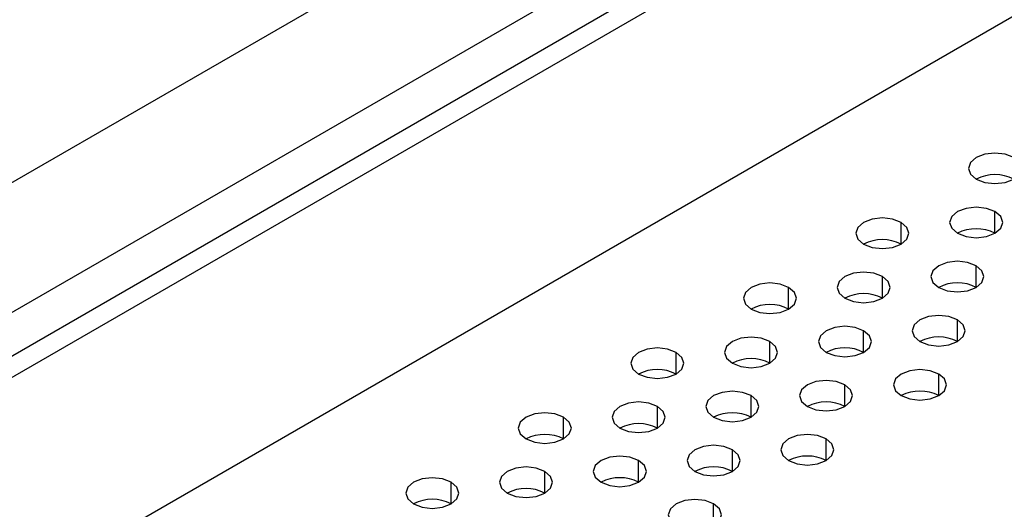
# Model space of a CAD drawing. Header units: millimetres. Extents: x 0 to 1118, y 0 to 864.
# Tile 428 of 438: x 1031.37 to 1035.09, y 719.64 to 721.49. Entities that reach past the tile are written whole.
import ezdxf

# ---------------------------------------------------------------- set-up
doc = ezdxf.new("R2010")
doc.units = ezdxf.units.MM

msp = doc.modelspace()

# ---------------------------------------------------------------- linework, layer by layer
at = {"color": 7, "linetype": 'Continuous', "lineweight": 25}
for p, q in [((1005.8581, 706.1633), (1046.5941, 729.6797)), ((1046.7355, 729.2715), (1005.9996, 705.7551)), ((1011.2889, 708.6452), (1041.0934, 725.851)), ((1041.1641, 725.8102), (1011.3596, 708.6044)), ((1021.3688, 713.5661), (1041.3763, 725.1161))]:
    msp.add_line(p, q, dxfattribs=at)
at = {"color": 8, "linetype": 'Continuous', "lineweight": 25}
for p, q in [((1035.0512, 720.6851), (1035.0512, 720.7667)), ((1034.6977, 720.6443), (1034.6977, 720.7259)), ((1034.9805, 720.481), (1034.9805, 720.5626)), ((1034.6269, 720.4402), (1034.6269, 720.5218)), ((1034.2734, 720.3993), (1034.2734, 720.481)), ((1034.9098, 720.2769), (1034.9098, 720.3585)), ((1034.5562, 720.2361), (1034.5562, 720.3177)), ((1034.2027, 720.1952), (1034.2027, 720.2769)), ((1033.8491, 720.1544), (1033.8491, 720.2361)), ((1034.8391, 720.0728), (1034.8391, 720.1544)), ((1034.4855, 720.032), (1034.4855, 720.1136)), ((1034.132, 719.9911), (1034.132, 720.0728)), ((1033.7784, 719.9503), (1033.7784, 720.032)), ((1033.4249, 719.9095), (1033.4249, 719.9911)), ((1034.4148, 719.8279), (1034.4148, 719.9095)), ((1034.0613, 719.787), (1034.0613, 719.8687)), ((1033.7077, 719.7462), (1033.7077, 719.8279)), ((1033.3542, 719.7054), (1033.3542, 719.787)), ((1033.0006, 719.6646), (1033.0006, 719.7462)), ((1033.9905, 719.5829), (1033.9905, 719.6646))]:
    msp.add_line(p, q, dxfattribs=at)
at = {"color": 7, "linetype": 'Continuous', "lineweight": 25, "flags": 128}
for points in [[(1035.1219, 720.9708), (1035.0895, 720.9833), (1035.0512, 720.9877), (1035.0129, 720.9833), (1034.9805, 720.9708), (1034.9588, 720.9521), (1034.9512, 720.93), (1034.9588, 720.9079), (1034.9805, 720.8892)], [(1034.9805, 720.8892), (1035.0129, 720.8767), (1035.0512, 720.8723), (1035.0895, 720.8767), (1035.1219, 720.8892), (1035.1436, 720.9079), (1035.1512, 720.93), (1035.1436, 720.9521), (1035.1219, 720.9708)], [(1035.0512, 720.7667), (1035.0188, 720.7792), (1034.9805, 720.7836), (1034.9422, 720.7792), (1034.9098, 720.7667), (1034.8881, 720.748), (1034.8805, 720.7259), (1034.8881, 720.7038), (1034.9098, 720.6851)], [(1034.9098, 720.6851), (1034.9422, 720.6726), (1034.9805, 720.6682), (1035.0188, 720.6726), (1035.0512, 720.6851), (1035.0729, 720.7038), (1035.0805, 720.7259), (1035.0729, 720.748), (1035.0512, 720.7667)], [(1034.6977, 720.7259), (1034.6652, 720.7384), (1034.6269, 720.7428), (1034.5887, 720.7384), (1034.5562, 720.7259), (1034.5346, 720.7072), (1034.5269, 720.6851), (1034.5346, 720.663), (1034.5562, 720.6443)], [(1034.5562, 720.6443), (1034.5887, 720.6318), (1034.6269, 720.6274), (1034.6652, 720.6318), (1034.6977, 720.6443), (1034.7193, 720.663), (1034.7269, 720.6851), (1034.7193, 720.7072), (1034.6977, 720.7259)], [(1034.9805, 720.5626), (1034.9481, 720.5751), (1034.9098, 720.5795), (1034.8715, 720.5751), (1034.8391, 720.5626), (1034.8174, 720.5439), (1034.8098, 720.5218), (1034.8174, 720.4997), (1034.8391, 720.481)], [(1034.8391, 720.481), (1034.8715, 720.4685), (1034.9098, 720.4641), (1034.9481, 720.4685), (1034.9805, 720.481), (1035.0022, 720.4997), (1035.0098, 720.5218), (1035.0022, 720.5439), (1034.9805, 720.5626)], [(1034.6269, 720.5218), (1034.5945, 720.5343), (1034.5562, 720.5387), (1034.518, 720.5343), (1034.4855, 720.5218), (1034.4638, 720.5031), (1034.4562, 720.481), (1034.4638, 720.4589), (1034.4855, 720.4402)], [(1034.2734, 720.481), (1034.241, 720.4935), (1034.2027, 720.4979), (1034.1644, 720.4935), (1034.132, 720.481), (1034.1103, 720.4623), (1034.1027, 720.4402), (1034.1103, 720.4181), (1034.132, 720.3993)], [(1034.4855, 720.4402), (1034.518, 720.4277), (1034.5562, 720.4233), (1034.5945, 720.4277), (1034.6269, 720.4402), (1034.6486, 720.4589), (1034.6562, 720.481), (1034.6486, 720.5031), (1034.6269, 720.5218)], [(1034.132, 720.3993), (1034.1644, 720.3868), (1034.2027, 720.3824), (1034.241, 720.3868), (1034.2734, 720.3993), (1034.2951, 720.4181), (1034.3027, 720.4402), (1034.2951, 720.4623), (1034.2734, 720.481)], [(1034.9098, 720.3585), (1034.8773, 720.371), (1034.8391, 720.3754), (1034.8008, 720.371), (1034.7684, 720.3585), (1034.7467, 720.3398), (1034.7391, 720.3177), (1034.7467, 720.2956), (1034.7684, 720.2769)], [(1034.7684, 720.2769), (1034.8008, 720.2644), (1034.8391, 720.26), (1034.8773, 720.2644), (1034.9098, 720.2769), (1034.9315, 720.2956), (1034.9391, 720.3177), (1034.9315, 720.3398), (1034.9098, 720.3585)], [(1034.5562, 720.3177), (1034.5238, 720.3302), (1034.4855, 720.3346), (1034.4473, 720.3302), (1034.4148, 720.3177), (1034.3931, 720.299), (1034.3855, 720.2769), (1034.3931, 720.2548), (1034.4148, 720.2361)], [(1034.4148, 720.2361), (1034.4473, 720.2236), (1034.4855, 720.2192), (1034.5238, 720.2236), (1034.5562, 720.2361), (1034.5779, 720.2548), (1034.5855, 720.2769), (1034.5779, 720.299), (1034.5562, 720.3177)], [(1034.2027, 720.2769), (1034.1702, 720.2894), (1034.132, 720.2938), (1034.0937, 720.2894), (1034.0613, 720.2769), (1034.0396, 720.2582), (1034.032, 720.2361), (1034.0396, 720.214), (1034.0613, 720.1952)], [(1034.0613, 720.1952), (1034.0937, 720.1827), (1034.132, 720.1783), (1034.1702, 720.1827), (1034.2027, 720.1952), (1034.2244, 720.214), (1034.232, 720.2361), (1034.2244, 720.2582), (1034.2027, 720.2769)], [(1033.8491, 720.2361), (1033.8167, 720.2486), (1033.7784, 720.253), (1033.7402, 720.2486), (1033.7077, 720.2361), (1033.686, 720.2173), (1033.6784, 720.1952), (1033.686, 720.1732), (1033.7077, 720.1544)], [(1033.7077, 720.1544), (1033.7402, 720.1419), (1033.7784, 720.1375), (1033.8167, 720.1419), (1033.8491, 720.1544), (1033.8708, 720.1732), (1033.8784, 720.1952), (1033.8708, 720.2173), (1033.8491, 720.2361)], [(1034.8391, 720.1544), (1034.8066, 720.1669), (1034.7684, 720.1713), (1034.7301, 720.1669), (1034.6977, 720.1544), (1034.676, 720.1357), (1034.6684, 720.1136), (1034.676, 720.0915), (1034.6977, 720.0728)], [(1034.6977, 720.0728), (1034.7301, 720.0603), (1034.7684, 720.0559), (1034.8066, 720.0603), (1034.8391, 720.0728), (1034.8608, 720.0915), (1034.8684, 720.1136), (1034.8608, 720.1357), (1034.8391, 720.1544)], [(1034.4855, 720.1136), (1034.4531, 720.1261), (1034.4148, 720.1305), (1034.3765, 720.1261), (1034.3441, 720.1136), (1034.3224, 720.0949), (1034.3148, 720.0728), (1034.3224, 720.0507), (1034.3441, 720.032)], [(1034.132, 720.0728), (1034.0995, 720.0853), (1034.0613, 720.0897), (1034.023, 720.0853), (1033.9905, 720.0728), (1033.9689, 720.0541), (1033.9613, 720.032), (1033.9689, 720.0099), (1033.9905, 719.9911)], [(1034.3441, 720.032), (1034.3765, 720.0194), (1034.4148, 720.0151), (1034.4531, 720.0194), (1034.4855, 720.032), (1034.5072, 720.0507), (1034.5148, 720.0728), (1034.5072, 720.0949), (1034.4855, 720.1136)], [(1033.7784, 720.032), (1033.746, 720.0445), (1033.7077, 720.0489), (1033.6694, 720.0445), (1033.637, 720.032), (1033.6153, 720.0132), (1033.6077, 719.9911), (1033.6153, 719.9691), (1033.637, 719.9503)], [(1033.9905, 719.9911), (1034.023, 719.9786), (1034.0613, 719.9742), (1034.0995, 719.9786), (1034.132, 719.9911), (1034.1536, 720.0099), (1034.1613, 720.032), (1034.1536, 720.0541), (1034.132, 720.0728)], [(1033.4249, 719.9911), (1033.3924, 720.0037), (1033.3542, 720.0081), (1033.3159, 720.0037), (1033.2834, 719.9911), (1033.2618, 719.9724), (1033.2542, 719.9503), (1033.2618, 719.9282), (1033.2834, 719.9095)], [(1033.637, 719.9503), (1033.6694, 719.9378), (1033.7077, 719.9334), (1033.746, 719.9378), (1033.7784, 719.9503), (1033.8001, 719.9691), (1033.8077, 719.9911), (1033.8001, 720.0132), (1033.7784, 720.032)], [(1033.2834, 719.9095), (1033.3159, 719.897), (1033.3542, 719.8926), (1033.3924, 719.897), (1033.4249, 719.9095), (1033.4465, 719.9282), (1033.4542, 719.9503), (1033.4465, 719.9724), (1033.4249, 719.9911)], [(1034.4148, 719.9095), (1034.3824, 719.922), (1034.3441, 719.9264), (1034.3058, 719.922), (1034.2734, 719.9095), (1034.2517, 719.8908), (1034.2441, 719.8687), (1034.2517, 719.8466), (1034.2734, 719.8279)], [(1034.2734, 719.8279), (1034.3058, 719.8153), (1034.3441, 719.811), (1034.3824, 719.8153), (1034.4148, 719.8279), (1034.4365, 719.8466), (1034.4441, 719.8687), (1034.4365, 719.8908), (1034.4148, 719.9095)], [(1034.0613, 719.8687), (1034.0288, 719.8812), (1033.9905, 719.8856), (1033.9523, 719.8812), (1033.9198, 719.8687), (1033.8982, 719.85), (1033.8906, 719.8279), (1033.8982, 719.8058), (1033.9198, 719.787)], [(1033.9198, 719.787), (1033.9523, 719.7745), (1033.9905, 719.7701), (1034.0288, 719.7745), (1034.0613, 719.787), (1034.0829, 719.8058), (1034.0906, 719.8279), (1034.0829, 719.85), (1034.0613, 719.8687)], [(1033.7077, 719.8279), (1033.6753, 719.8404), (1033.637, 719.8448), (1033.5987, 719.8404), (1033.5663, 719.8279), (1033.5446, 719.8091), (1033.537, 719.787), (1033.5446, 719.7649), (1033.5663, 719.7462)], [(1033.5663, 719.7462), (1033.5987, 719.7337), (1033.637, 719.7293), (1033.6753, 719.7337), (1033.7077, 719.7462), (1033.7294, 719.7649), (1033.737, 719.787), (1033.7294, 719.8091), (1033.7077, 719.8279)], [(1033.3542, 719.787), (1033.3217, 719.7996), (1033.2834, 719.8039), (1033.2452, 719.7996), (1033.2127, 719.787), (1033.1911, 719.7683), (1033.1834, 719.7462), (1033.1911, 719.7241), (1033.2127, 719.7054)], [(1033.2127, 719.7054), (1033.2452, 719.6929), (1033.2834, 719.6885), (1033.3217, 719.6929), (1033.3542, 719.7054), (1033.3758, 719.7241), (1033.3834, 719.7462), (1033.3758, 719.7683), (1033.3542, 719.787)], [(1033.0006, 719.7462), (1032.9682, 719.7587), (1032.9299, 719.7631), (1032.8916, 719.7587), (1032.8592, 719.7462), (1032.8375, 719.7275), (1032.8299, 719.7054), (1032.8375, 719.6833), (1032.8592, 719.6646)], [(1032.8592, 719.6646), (1032.8916, 719.6521), (1032.9299, 719.6477), (1032.9682, 719.6521), (1033.0006, 719.6646), (1033.0223, 719.6833), (1033.0299, 719.7054), (1033.0223, 719.7275), (1033.0006, 719.7462)], [(1033.9905, 719.6646), (1033.9581, 719.6771), (1033.9198, 719.6815), (1033.8816, 719.6771), (1033.8491, 719.6646), (1033.8275, 719.6459), (1033.8198, 719.6238), (1033.8275, 719.6017), (1033.8491, 719.5829)], [(1033.8491, 719.5829), (1033.8816, 719.5704), (1033.9198, 719.566), (1033.9581, 719.5704), (1033.9905, 719.5829), (1034.0122, 719.6017), (1034.0198, 719.6238), (1034.0122, 719.6459), (1033.9905, 719.6646)]]:
    msp.add_lwpolyline(points, dxfattribs=at)
at = {"color": 7, "linetype": 'Continuous', "lineweight": 25}
for centre in [(1035.0512, 720.7527), (1034.9805, 720.5486), (1034.6269, 720.5078), (1034.9098, 720.3445), (1034.5562, 720.3037), (1034.2027, 720.2629), (1034.8391, 720.1404), (1034.4855, 720.0996), (1034.132, 720.0588), (1033.7784, 720.0179), (1034.7684, 719.9363), (1034.4148, 719.8955), (1034.0613, 719.8547), (1033.7077, 719.8138), (1033.3542, 719.773), (1034.3441, 719.6914), (1033.9905, 719.6506), (1033.637, 719.6097), (1033.2834, 719.5689), (1032.9299, 719.5281)]:
    msp.add_arc(centre, 0.1537, 62.61, 117.3846, dxfattribs=at)

doc.saveas('drawing.dxf')
